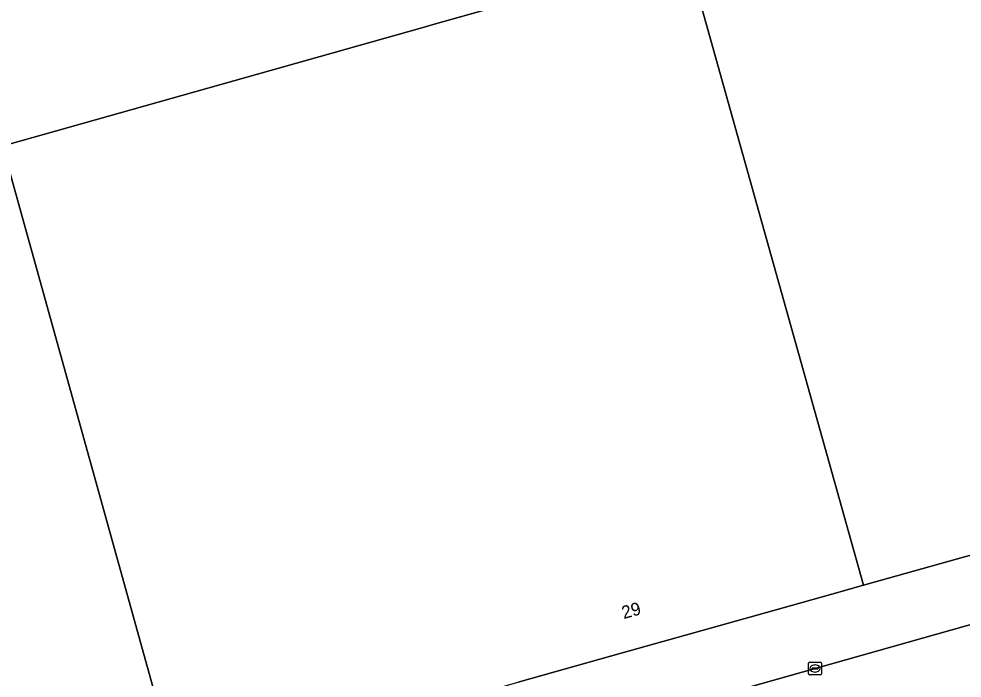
# Model space of a CAD drawing. Extents: x 159680 to 160786, y 387323 to 388340.
# Drawn here: x 159968.5 to 160042.2, y 388007.3 to 388058.8 of the extents above; entities that cross this region are included whole.
import ezdxf

# ---------------------------------------------------------------- set-up
doc = ezdxf.new("R2010")
doc.units = 0
for name, color, linetype in [('IMGEO_Erf', 7, 'Continuous'), ('IMGEO_Kolk', 7, 'Continuous'), ('IMGEO_Pand', 7, 'Continuous'), ('IMGEO_Pand_nummerreeks', 7, 'Continuous'), ('IMGEO_Rijbaan_lokaal_gesloten', 7, 'Continuous'), ('IMGEO_Voetpad_open', 7, 'Continuous')]:
    doc.layers.add(name, color=color, linetype=linetype)

msp = doc.modelspace()

# ---------------------------------------------------------------- linework, layer by layer
at = {"layer": 'IMGEO_Erf'}
msp.add_lwpolyline([(160005.283, 388079.115), (160000, 388077.627), (159995.997, 388076.5), (159962.481, 388067.061), (159962.198, 388066.982), (159967.236, 388048.87), (159967.564, 388048.962), (160000, 388058.095), (160001.082, 388058.4), (160010.379, 388061.018)], close=True, dxfattribs=at)
at = {"layer": 'IMGEO_Kolk'}
for p, q in [((160030.224, 388007.639), (160030.224, 388008.491)), ((160030.299, 388008.565), (160031.151, 388008.565)), ((160030.712, 388008.345), (160030.737, 388008.345)), ((160031.225, 388008.491), (160031.225, 388007.639)), ((160031.151, 388007.565), (160030.299, 388007.565)), ((160030.483, 388008.059), (160030.483, 388008.071)), ((160030.921, 388008.022), (160030.523, 388008.022)), ((160030.526, 388008.108), (160030.924, 388008.108)), ((160030.735, 388007.785), (160030.71, 388007.785)), ((160030.967, 388008.071), (160030.967, 388008.059))]:
    msp.add_line(p, q, dxfattribs=at)
for points in [[(160030.224, 388007.639), (160030.224, 388008.491)], [(160030.299, 388008.565), (160031.151, 388008.565)], [(160031.225, 388008.491), (160031.225, 388007.639)], [(160031.151, 388007.565), (160030.299, 388007.565)]]:
    msp.add_lwpolyline(points, dxfattribs=at)
for centre, radius, start, end in [((160030.301, 388008.489), 0.0765, 91.55205, 178.44795), ((160030.301, 388008.489), 0.0765, 91.55205, 178.44795), ((160031.149, 388008.489), 0.0765, 1.55205, 88.44795), ((160031.149, 388008.489), 0.0765, 1.55205, 88.44795), ((160030.301, 388007.641), 0.0765, 181.55205, 268.44795), ((160030.301, 388007.641), 0.0765, 181.55205, 268.44795), ((160030.523, 388008.068), 0.0403, 85.87752, 175.75265), ((160030.52, 388008.058), 0.0366, 178.93798, 274.71019), ((160030.924, 388008.065), 0.043, 264.86636, 352.45326), ((160030.928, 388008.07), 0.0386, 1.73085, 96.63898), ((160031.149, 388007.641), 0.0765, 271.55205, 358.44795), ((160031.149, 388007.641), 0.0765, 271.55205, 358.44795)]:
    msp.add_arc(centre, radius, start, end, dxfattribs=at)
for centre, major_axis, ratio, start_param, end_param in [((160030.711, 388008.065), (-0.387, 0.002), 0.722429, 4.712389, 7.853982), ((160030.736, 388008.065), (-0.39, 0.002), 0.717154, 1.570796, 4.712389)]:
    msp.add_ellipse(centre, major_axis=major_axis, ratio=ratio, start_param=start_param, end_param=end_param, dxfattribs=at)
at = {"layer": 'IMGEO_Pand'}
for points in [[(160064.645, 388076.34), (160034.131, 388067.806), (160027.198, 388065.867), (160022.13, 388083.862), (160015.616, 388082.027), (160034.502, 388014.561), (160045.121, 388017.541), (160048.413, 388018.465), (160072.4, 388025.196), (160074.223, 388025.708), (160073.683, 388027.634), (160075.4, 388030.474), (160077.364, 388031.025), (160076.927, 388032.577), (160075.134, 388038.967), (160074.077, 388042.732)], [(160015.616, 388082.027), (160005.283, 388079.115), (160010.379, 388061.018), (160001.082, 388058.4), (160000, 388058.095), (159967.564, 388048.962), (159967.236, 388048.87), (159980.828, 388000), (159980.963, 387999.514), (159982.685, 388000), (159990.726, 388002.268), (160000, 388004.875), (160007.521, 388006.989), (160010.404, 388007.798), (160015.583, 388009.251), (160028.888, 388012.985), (160032.05, 388013.873), (160034.502, 388014.561)], [(159967.236, 388048.87), (159962.198, 388066.982), (159947.529, 388062.862), (159966.45, 387995.384), (159975.19, 387997.872), (159980.657, 387999.428), (159980.963, 387999.514), (159980.828, 388000)]]:
    msp.add_lwpolyline(points, close=True, dxfattribs=at)
at = {"layer": 'IMGEO_Rijbaan_lokaal_gesloten'}
msp.add_lwpolyline([(160083.381, 388022.896), (160082.508, 388022.65), (160082.159, 388022.551), (160048.532, 388013.083), (160030.725, 388008.065), (160012.92, 388003.049), (159996.101, 387998.287), (159976.848, 387992.866), (159960.046, 387988.14), (159939.339, 387982.319), (159921.263, 387977.213), (159904.721, 387972.567), (159885.981, 387967.286), (159867.201, 387961.954), (159849.42, 387956.928), (159846.182, 387956.029), (159846.177, 387956.028), (159847.813, 387949.843)], dxfattribs=at)
at = {"layer": 'IMGEO_Voetpad_open'}
msp.add_lwpolyline([(160012.92, 388003.049), (160030.725, 388008.065), (160048.532, 388013.083), (160082.159, 388022.551), (160078.517, 388026.913), (160074.223, 388025.708), (160072.4, 388025.196), (160048.413, 388018.465), (160045.121, 388017.541), (160034.502, 388014.561), (160032.05, 388013.873), (160028.888, 388012.985), (160015.583, 388009.251), (160010.404, 388007.798), (160007.521, 388006.989)], dxfattribs=at)

# ---------------------------------------------------------------- texts
at = {"layer": 'IMGEO_Pand_nummerreeks'}
msp.add_text('29', height=1, rotation=15.68185, dxfattribs=at).set_placement((160015.774, 388011.92))

doc.saveas('drawing.dxf')
